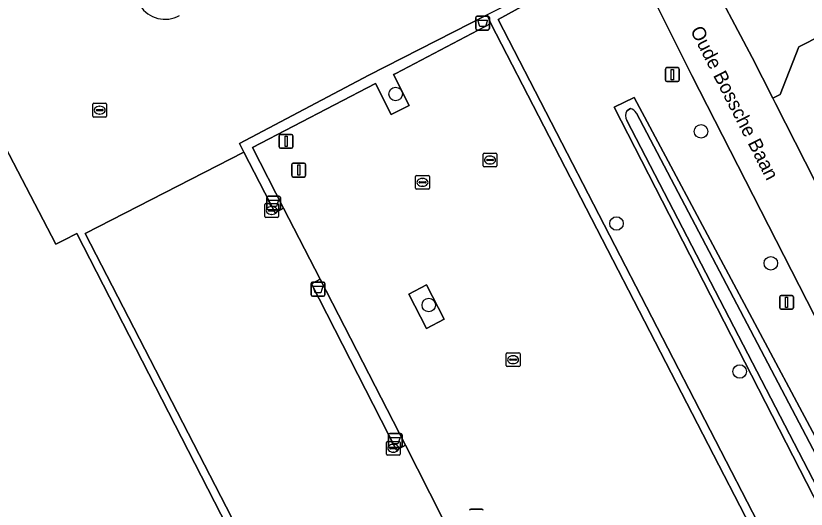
# Model space of a CAD drawing. Extents: x 158835 to 160077, y 386387 to 387778.
# Drawn here: x 159336 to 159393.2, y 387330.6 to 387366.3 of the extents above; entities that cross this region are included whole.
import ezdxf

# ---------------------------------------------------------------- set-up
doc = ezdxf.new("R2010")
doc.units = 0
for name, color, linetype in [('IMGEO_Afvalbak', 7, 'Continuous'), ('IMGEO_Berm_groen', 7, 'Continuous'), ('IMGEO_Boom', 7, 'Continuous'), ('IMGEO_Brandkraan', 7, 'Continuous'), ('IMGEO_Fietspad_gesloten', 7, 'Continuous'), ('IMGEO_Groenvoorziening', 7, 'Continuous'), ('IMGEO_Haag', 7, 'Continuous'), ('IMGEO_Kolk', 7, 'Continuous'), ('IMGEO_Lichtmast', 7, 'Continuous'), ('IMGEO_Muur', 7, 'Continuous'), ('IMGEO_Oever', 7, 'Continuous'), ('IMGEO_Openbare_ruimte_label', 7, 'Continuous'), ('IMGEO_Pand', 7, 'Continuous'), ('IMGEO_Parkeervlak_gesloten', 7, 'Continuous'), ('IMGEO_Parkeervlak_open', 7, 'Continuous'), ('IMGEO_Rijbaan_lokaal_open', 7, 'Continuous'), ('IMGEO_Voetpad_open', 7, 'Continuous'), ('IMGEO_Waterloop', 7, 'Continuous')]:
    doc.layers.add(name, color=color, linetype=linetype)

msp = doc.modelspace()

# ---------------------------------------------------------------- linework, layer by layer
at = {"layer": 'IMGEO_Afvalbak'}
for p, q in [((159369.427, 387366.252), (159370.217, 387366.252)), ((159370.217, 387366.252), (159369.427, 387366.252)), ((159369.327, 387365.352), (159369.327, 387366.152)), ((159369.327, 387366.152), (159369.327, 387365.352)), ((159370.317, 387366.152), (159370.317, 387365.352)), ((159370.317, 387365.352), (159370.317, 387366.152)), ((159370.217, 387365.252), (159369.427, 387365.252)), ((159369.427, 387365.252), (159370.217, 387365.252)), ((159354.199, 387352.341), (159354.199, 387353.141)), ((159354.199, 387353.141), (159354.199, 387352.341)), ((159354.299, 387353.241), (159355.089, 387353.241)), ((159355.089, 387353.241), (159354.299, 387353.241)), ((159355.189, 387353.141), (159355.189, 387352.341)), ((159355.189, 387352.341), (159355.189, 387353.141)), ((159355.089, 387352.241), (159354.299, 387352.241)), ((159354.299, 387352.241), (159355.089, 387352.241)), ((159357.419, 387346.116), (159357.419, 387346.916)), ((159357.419, 387346.916), (159357.419, 387346.116)), ((159357.519, 387347.016), (159358.309, 387347.016)), ((159358.309, 387347.016), (159357.519, 387347.016)), ((159358.409, 387346.916), (159358.409, 387346.116)), ((159358.409, 387346.116), (159358.409, 387346.916)), ((159358.309, 387346.016), (159357.519, 387346.016)), ((159357.519, 387346.016), (159358.309, 387346.016)), ((159363.004, 387335.179), (159363.004, 387335.979)), ((159363.004, 387335.979), (159363.004, 387335.179)), ((159363.104, 387336.079), (159363.894, 387336.079)), ((159363.894, 387336.079), (159363.104, 387336.079)), ((159363.994, 387335.979), (159363.994, 387335.179)), ((159363.994, 387335.179), (159363.994, 387335.979)), ((159363.894, 387335.079), (159363.104, 387335.079)), ((159363.104, 387335.079), (159363.894, 387335.079))]:
    msp.add_line(p, q, dxfattribs=at)
for points in [[(159369.47, 387365.966), (159370.174, 387365.966), (159370.025, 387365.496), (159369.619, 387365.496), (159369.47, 387365.966)], [(159354.342, 387352.955), (159355.046, 387352.955), (159354.897, 387352.485), (159354.491, 387352.485), (159354.342, 387352.955)], [(159357.562, 387346.73), (159358.266, 387346.73), (159358.117, 387346.26), (159357.711, 387346.26), (159357.562, 387346.73)], [(159363.147, 387335.793), (159363.851, 387335.793), (159363.702, 387335.323), (159363.296, 387335.323), (159363.147, 387335.793)]]:
    msp.add_lwpolyline(points, dxfattribs=at)
for centre, start, end in [((159369.427, 387366.152), 90, 180), ((159369.427, 387366.152), 90, 180), ((159370.217, 387366.152), 0, 90), ((159370.217, 387366.152), 360, 90), ((159369.427, 387365.352), 180, 270), ((159369.427, 387365.352), 180, 270), ((159370.217, 387365.352), 270, 0), ((159370.217, 387365.352), 270, 0), ((159354.299, 387353.141), 90, 180), ((159354.299, 387353.141), 90, 180), ((159355.089, 387353.141), 0, 90), ((159355.089, 387353.141), 360, 90), ((159354.299, 387352.341), 180, 270), ((159354.299, 387352.341), 180, 270), ((159355.089, 387352.341), 270, 0), ((159355.089, 387352.341), 270, 0), ((159357.519, 387346.916), 90, 180), ((159357.519, 387346.916), 90, 180), ((159358.309, 387346.916), 0, 90), ((159358.309, 387346.916), 360, 90), ((159357.519, 387346.116), 180, 270), ((159357.519, 387346.116), 180, 270), ((159358.309, 387346.116), 270, 0), ((159358.309, 387346.116), 270, 0), ((159363.104, 387335.979), 90, 180), ((159363.104, 387335.979), 90, 180), ((159363.894, 387335.979), 0, 90), ((159363.894, 387335.979), 360, 90), ((159363.104, 387335.179), 180, 270), ((159363.104, 387335.179), 180, 270), ((159363.894, 387335.179), 270, 0), ((159363.894, 387335.179), 270, 0)]:
    msp.add_arc(centre, 0.1, start, end, dxfattribs=at)
at = {"layer": 'IMGEO_Berm_groen'}
for points in [[(159384.981, 387361.968), (159382.104, 387367.728), (159380.575, 387370.788), (159376.357, 387368.657), (159373.555, 387374.223), (159370.246, 387372.53), (159372.921, 387367.103), (159370.96, 387366.024), (159401.635, 387306.618), (159401.101, 387306.345), (159406.086, 387296.638), (159406.877, 387295.171), (159416.567, 387300.188)], [(159379.355, 387359.664), (159380.788, 387360.378), (159402.435, 387319.879), (159412.927, 387299.411), (159411.916, 387298.84), (159411.205, 387298.439), (159397.765, 387323.778)]]:
    msp.add_lwpolyline(points, close=True, dxfattribs=at)
at = {"layer": 'IMGEO_Boom'}
for centre in [(159363.53, 387360.625), (159385.639, 387357.922), (159379.514, 387351.265), (159390.691, 387348.386), (159365.929, 387345.364), (159388.437, 387340.564)]:
    msp.add_circle(centre, 0.489, dxfattribs=at)
at = {"layer": 'IMGEO_Brandkraan'}
for p, q in [((159341.688, 387359.957), (159342.54, 387359.957)), ((159341.613, 387359.031), (159341.613, 387359.883)), ((159341.872, 387359.451), (159341.872, 387359.463)), ((159342.31, 387359.414), (159341.912, 387359.414)), ((159341.915, 387359.5), (159342.313, 387359.5)), ((159342.101, 387359.737), (159342.126, 387359.737)), ((159342.356, 387359.463), (159342.356, 387359.451)), ((159342.614, 387359.883), (159342.614, 387359.031)), ((159342.54, 387358.957), (159341.688, 387358.957)), ((159342.124, 387359.177), (159342.099, 387359.177)), ((159369.863, 387355.428), (159369.863, 387356.28)), ((159369.938, 387356.354), (159370.79, 387356.354)), ((159370.351, 387356.134), (159370.376, 387356.134)), ((159370.864, 387356.28), (159370.864, 387355.428)), ((159370.79, 387355.354), (159369.938, 387355.354)), ((159370.122, 387355.848), (159370.122, 387355.86)), ((159370.56, 387355.811), (159370.162, 387355.811)), ((159370.165, 387355.897), (159370.563, 387355.897)), ((159370.374, 387355.574), (159370.349, 387355.574)), ((159370.606, 387355.86), (159370.606, 387355.848))]:
    msp.add_line(p, q, dxfattribs=at)
for points in [[(159341.688, 387359.957), (159342.54, 387359.957)], [(159341.613, 387359.031), (159341.613, 387359.883)], [(159342.614, 387359.883), (159342.614, 387359.031)], [(159342.54, 387358.957), (159341.688, 387358.957)], [(159369.863, 387355.428), (159369.863, 387356.28)], [(159369.938, 387356.354), (159370.79, 387356.354)], [(159370.864, 387356.28), (159370.864, 387355.428)], [(159370.79, 387355.354), (159369.938, 387355.354)]]:
    msp.add_lwpolyline(points, dxfattribs=at)
for centre, radius, start, end in [((159341.69, 387359.881), 0.0765, 91.552, 178.448), ((159341.69, 387359.881), 0.0765, 91.552, 178.448), ((159342.538, 387359.881), 0.0765, 1.552, 88.448), ((159342.538, 387359.881), 0.0765, 1.552, 88.448), ((159341.912, 387359.46), 0.0403, 85.8775, 175.7526), ((159341.909, 387359.45), 0.0366, 178.938, 274.7102), ((159342.313, 387359.457), 0.043, 264.8664, 352.4533), ((159342.317, 387359.462), 0.0386, 1.7309, 96.639), ((159341.69, 387359.033), 0.0765, 181.552, 268.448), ((159341.69, 387359.033), 0.0765, 181.552, 268.448), ((159342.538, 387359.033), 0.0765, 271.552, 358.448), ((159342.538, 387359.033), 0.0765, 271.552, 358.448), ((159369.94, 387356.278), 0.0765, 91.552, 178.448), ((159369.94, 387356.278), 0.0765, 91.552, 178.448), ((159370.788, 387356.278), 0.0765, 1.552, 88.448), ((159370.788, 387356.278), 0.0765, 1.552, 88.448), ((159369.94, 387355.43), 0.0765, 181.552, 268.448), ((159369.94, 387355.43), 0.0765, 181.552, 268.448), ((159370.162, 387355.857), 0.0403, 85.8775, 175.7526), ((159370.159, 387355.847), 0.0366, 178.938, 274.7102), ((159370.563, 387355.854), 0.043, 264.8664, 352.4533), ((159370.567, 387355.859), 0.0386, 1.7309, 96.639), ((159370.788, 387355.43), 0.0765, 271.552, 358.448), ((159370.788, 387355.43), 0.0765, 271.552, 358.448)]:
    msp.add_arc(centre, radius, start, end, dxfattribs=at)
for centre, major_axis, ratio, start_param, end_param in [((159342.1, 387359.457), (-0.387, 0.002), 0.722429, 4.712389, 7.853982), ((159342.125, 387359.457), (-0.39, 0.002), 0.717154, 1.570796, 4.712389), ((159370.35, 387355.854), (-0.387, 0.002), 0.722429, 4.712389, 7.853982), ((159370.375, 387355.854), (-0.39, 0.002), 0.717154, 1.570796, 4.712389)]:
    msp.add_ellipse(centre, major_axis=major_axis, ratio=ratio, start_param=start_param, end_param=end_param, dxfattribs=at)
at = {"layer": 'IMGEO_Fietspad_gesloten'}
for points in [[(159428.282, 387286.772), (159391.016, 387359.944), (159390.825, 387360.319), (159389.328, 387363.259), (159385.972, 387369.596), (159385.949, 387369.64), (159385.799, 387369.924), (159360.931, 387418.842), (159329.737, 387479.621)], [(159324.915, 387479.303), (159336.573, 387456.427), (159347.448, 387435.342), (159348.881, 387432.496), (159353.107, 387424.11), (159366.234, 387398.455), (159375.439, 387380.729), (159377.517, 387376.707), (159379.032, 387373.775), (159380.575, 387370.788), (159382.104, 387367.728), (159384.981, 387361.968), (159416.567, 387300.188)]]:
    msp.add_lwpolyline(points, dxfattribs=at)
at = {"layer": 'IMGEO_Groenvoorziening'}
for points in [[(159370.96, 387366.024), (159372.921, 387367.103), (159370.246, 387372.53), (159373.555, 387374.223), (159373.371, 387374.588), (159369.618, 387372.67), (159372.305, 387367.463), (159370.154, 387366.361), (159370.434, 387365.735), (159401.101, 387306.345), (159401.635, 387306.618)], [(159362.08, 387361.375), (159363.216, 387359.141), (159364.505, 387359.796), (159363.371, 387362.029), (159363.537, 387362.116), (159370.434, 387365.735), (159370.154, 387366.361), (159361.599, 387361.981), (159352.22, 387357.048), (159352.548, 387356.414), (159354.813, 387352.042), (159355.419, 387352.371), (159353.166, 387356.751)], [(159364.245, 387335.233), (159358.061, 387347.235), (159357.454, 387346.905), (159363.594, 387334.87)], [(159365.765, 387346.82), (159364.485, 387346.161), (159365.765, 387343.679), (159367.044, 387344.338)]]:
    msp.add_lwpolyline(points, close=True, dxfattribs=at)
msp.add_lwpolyline([(159396.761, 387364.389), (159396.036, 387365.733), (159392.706, 387364.04), (159391.358, 387360.59), (159390.825, 387360.319), (159391.016, 387359.944), (159428.282, 387286.772), (159449.038, 387246.263)], dxfattribs=at)
at = {"layer": 'IMGEO_Haag'}
for points in [[(159373.555, 387374.223), (159373.371, 387374.588), (159369.618, 387372.67), (159372.305, 387367.463), (159370.154, 387366.361), (159370.434, 387365.735), (159401.101, 387306.345), (159401.635, 387306.618), (159370.96, 387366.024), (159372.921, 387367.103), (159370.246, 387372.53)], [(159364.245, 387335.233), (159358.061, 387347.235), (159357.454, 387346.905), (159363.594, 387334.87)]]:
    msp.add_lwpolyline(points, close=True, dxfattribs=at)
at = {"layer": 'IMGEO_Kolk'}
for p, q in [((159364.973, 387353.811), (159364.973, 387354.663)), ((159365.048, 387354.737), (159365.9, 387354.737)), ((159365.232, 387354.231), (159365.232, 387354.243)), ((159365.275, 387354.28), (159365.673, 387354.28)), ((159365.461, 387354.517), (159365.486, 387354.517)), ((159365.716, 387354.243), (159365.716, 387354.231)), ((159365.974, 387354.663), (159365.974, 387353.811)), ((159365.9, 387353.737), (159365.048, 387353.737)), ((159365.67, 387354.194), (159365.272, 387354.194)), ((159365.484, 387353.957), (159365.459, 387353.957)), ((159354.062, 387351.777), (159354.062, 387352.629)), ((159354.137, 387352.703), (159354.989, 387352.703)), ((159355.063, 387352.629), (159355.063, 387351.777)), ((159354.321, 387352.197), (159354.321, 387352.209)), ((159354.759, 387352.16), (159354.361, 387352.16)), ((159354.364, 387352.246), (159354.762, 387352.246)), ((159354.573, 387351.923), (159354.548, 387351.923)), ((159354.55, 387352.483), (159354.575, 387352.483)), ((159354.805, 387352.209), (159354.805, 387352.197)), ((159354.989, 387351.703), (159354.137, 387351.703)), ((159371.532, 387340.989), (159371.532, 387341.841)), ((159371.607, 387341.915), (159372.459, 387341.915)), ((159372.02, 387341.695), (159372.045, 387341.695)), ((159372.533, 387341.841), (159372.533, 387340.989)), ((159371.791, 387341.409), (159371.791, 387341.421)), ((159372.229, 387341.372), (159371.831, 387341.372)), ((159371.834, 387341.458), (159372.232, 387341.458)), ((159372.043, 387341.135), (159372.018, 387341.135)), ((159372.275, 387341.421), (159372.275, 387341.409)), ((159372.459, 387340.915), (159371.607, 387340.915)), ((159362.862, 387334.585), (159362.862, 387335.437)), ((159362.937, 387335.511), (159363.789, 387335.511)), ((159363.863, 387335.437), (159363.863, 387334.585)), ((159363.121, 387335.005), (159363.121, 387335.017)), ((159363.559, 387334.968), (159363.161, 387334.968)), ((159363.164, 387335.054), (159363.562, 387335.054)), ((159363.35, 387335.291), (159363.375, 387335.291)), ((159363.605, 387335.017), (159363.605, 387335.005)), ((159363.789, 387334.511), (159362.937, 387334.511)), ((159363.373, 387334.731), (159363.348, 387334.731))]:
    msp.add_line(p, q, dxfattribs=at)
for points in [[(159364.973, 387353.811), (159364.973, 387354.663)], [(159365.048, 387354.737), (159365.9, 387354.737)], [(159365.974, 387354.663), (159365.974, 387353.811)], [(159365.9, 387353.737), (159365.048, 387353.737)], [(159354.062, 387351.777), (159354.062, 387352.629)], [(159354.137, 387352.703), (159354.989, 387352.703)], [(159355.063, 387352.629), (159355.063, 387351.777)], [(159354.989, 387351.703), (159354.137, 387351.703)], [(159371.532, 387340.989), (159371.532, 387341.841)], [(159371.607, 387341.915), (159372.459, 387341.915)], [(159372.533, 387341.841), (159372.533, 387340.989)], [(159372.459, 387340.915), (159371.607, 387340.915)], [(159362.862, 387334.585), (159362.862, 387335.437)], [(159362.937, 387335.511), (159363.789, 387335.511)], [(159363.863, 387335.437), (159363.863, 387334.585)], [(159363.789, 387334.511), (159362.937, 387334.511)]]:
    msp.add_lwpolyline(points, dxfattribs=at)
for centre, radius, start, end in [((159365.05, 387354.661), 0.0765, 91.552, 178.448), ((159365.05, 387354.661), 0.0765, 91.552, 178.448), ((159365.272, 387354.24), 0.0403, 85.8775, 175.7526), ((159365.269, 387354.23), 0.0366, 178.938, 274.7102), ((159365.673, 387354.237), 0.043, 264.8664, 352.4533), ((159365.677, 387354.242), 0.0386, 1.7309, 96.639), ((159365.898, 387354.661), 0.0765, 1.552, 88.448), ((159365.898, 387354.661), 0.0765, 1.552, 88.448), ((159365.05, 387353.813), 0.0765, 181.552, 268.448), ((159365.05, 387353.813), 0.0765, 181.552, 268.448), ((159365.898, 387353.813), 0.0765, 271.552, 358.448), ((159365.898, 387353.813), 0.0765, 271.552, 358.448), ((159354.139, 387352.627), 0.0765, 91.552, 178.448), ((159354.139, 387352.627), 0.0765, 91.552, 178.448), ((159354.987, 387352.627), 0.0765, 1.552, 88.448), ((159354.987, 387352.627), 0.0765, 1.552, 88.448), ((159354.361, 387352.206), 0.0403, 85.8775, 175.7526), ((159354.358, 387352.196), 0.0366, 178.938, 274.7102), ((159354.762, 387352.203), 0.043, 264.8664, 352.4533), ((159354.766, 387352.208), 0.0386, 1.7309, 96.639), ((159354.139, 387351.779), 0.0765, 181.552, 268.448), ((159354.139, 387351.779), 0.0765, 181.552, 268.448), ((159354.987, 387351.779), 0.0765, 271.552, 358.448), ((159354.987, 387351.779), 0.0765, 271.552, 358.448), ((159371.609, 387341.839), 0.0765, 91.552, 178.448), ((159371.609, 387341.839), 0.0765, 91.552, 178.448), ((159372.457, 387341.839), 0.0765, 1.552, 88.448), ((159372.457, 387341.839), 0.0765, 1.552, 88.448), ((159371.831, 387341.418), 0.0403, 85.8775, 175.7526), ((159371.828, 387341.408), 0.0366, 178.938, 274.7102), ((159372.232, 387341.415), 0.043, 264.8664, 352.4533), ((159372.236, 387341.42), 0.0386, 1.7309, 96.639), ((159371.609, 387340.991), 0.0765, 181.552, 268.448), ((159371.609, 387340.991), 0.0765, 181.552, 268.448), ((159372.457, 387340.991), 0.0765, 271.552, 358.448), ((159372.457, 387340.991), 0.0765, 271.552, 358.448), ((159362.939, 387335.435), 0.0765, 91.552, 178.448), ((159362.939, 387335.435), 0.0765, 91.552, 178.448), ((159363.787, 387335.435), 0.0765, 1.552, 88.448), ((159363.787, 387335.435), 0.0765, 1.552, 88.448), ((159363.161, 387335.014), 0.0403, 85.8775, 175.7526), ((159363.158, 387335.004), 0.0366, 178.938, 274.7102), ((159363.562, 387335.011), 0.043, 264.8664, 352.4533), ((159363.566, 387335.016), 0.0386, 1.7309, 96.639), ((159362.939, 387334.587), 0.0765, 181.552, 268.448), ((159362.939, 387334.587), 0.0765, 181.552, 268.448), ((159363.787, 387334.587), 0.0765, 271.552, 358.448), ((159363.787, 387334.587), 0.0765, 271.552, 358.448)]:
    msp.add_arc(centre, radius, start, end, dxfattribs=at)
for centre, major_axis, ratio, start_param, end_param in [((159365.46, 387354.237), (-0.387, 0.002), 0.722429, 4.712389, 7.853982), ((159365.485, 387354.237), (-0.39, 0.002), 0.717154, 1.570796, 4.712389), ((159354.549, 387352.203), (-0.387, 0.002), 0.722429, 4.712389, 7.853982), ((159354.574, 387352.203), (-0.39, 0.002), 0.717154, 1.570796, 4.712389), ((159372.019, 387341.415), (-0.387, 0.002), 0.722429, 4.712389, 7.853982), ((159372.044, 387341.415), (-0.39, 0.002), 0.717154, 1.570796, 4.712389), ((159363.349, 387335.011), (-0.387, 0.002), 0.722429, 4.712389, 7.853982), ((159363.374, 387335.011), (-0.39, 0.002), 0.717154, 1.570796, 4.712389)]:
    msp.add_ellipse(centre, major_axis=major_axis, ratio=ratio, start_param=start_param, end_param=end_param, dxfattribs=at)
at = {"layer": 'IMGEO_Lichtmast'}
for p, q in [((159383.062, 387361.633), (159383.062, 387362.433)), ((159383.062, 387362.433), (159383.062, 387361.633)), ((159383.162, 387362.533), (159383.952, 387362.533)), ((159383.952, 387362.533), (159383.162, 387362.533)), ((159384.052, 387362.433), (159384.052, 387361.633)), ((159384.052, 387361.633), (159384.052, 387362.433)), ((159383.952, 387361.533), (159383.162, 387361.533)), ((159383.162, 387361.533), (159383.952, 387361.533)), ((159355.207, 387357.706), (159355.997, 387357.706)), ((159355.997, 387357.706), (159355.207, 387357.706)), ((159355.107, 387356.806), (159355.107, 387357.606)), ((159355.107, 387357.606), (159355.107, 387356.806)), ((159356.097, 387357.606), (159356.097, 387356.806)), ((159356.097, 387356.806), (159356.097, 387357.606)), ((159355.997, 387356.706), (159355.207, 387356.706)), ((159355.207, 387356.706), (159355.997, 387356.706)), ((159356.025, 387354.725), (159356.025, 387355.525)), ((159356.025, 387355.525), (159356.025, 387354.725)), ((159356.125, 387355.625), (159356.915, 387355.625)), ((159356.915, 387355.625), (159356.125, 387355.625)), ((159357.015, 387355.525), (159357.015, 387354.725)), ((159357.015, 387354.725), (159357.015, 387355.525)), ((159356.915, 387354.625), (159356.125, 387354.625)), ((159356.125, 387354.625), (159356.915, 387354.625)), ((159391.331, 387345.164), (159391.331, 387345.964)), ((159391.331, 387345.964), (159391.331, 387345.164)), ((159391.431, 387346.064), (159392.221, 387346.064)), ((159392.221, 387346.064), (159391.431, 387346.064)), ((159392.321, 387345.964), (159392.321, 387345.164)), ((159392.321, 387345.164), (159392.321, 387345.964)), ((159392.221, 387345.064), (159391.431, 387345.064)), ((159391.431, 387345.064), (159392.221, 387345.064)), ((159368.974, 387330.609), (159369.764, 387330.609)), ((159369.764, 387330.609), (159368.974, 387330.609))]:
    msp.add_line(p, q, dxfattribs=at)
for points in [[(159383.482, 387362.408), (159383.632, 387362.408), (159383.632, 387361.658), (159383.482, 387361.658), (159383.482, 387362.408)], [(159355.527, 387357.581), (159355.677, 387357.581), (159355.677, 387356.831), (159355.527, 387356.831), (159355.527, 387357.581)], [(159356.445, 387355.5), (159356.595, 387355.5), (159356.595, 387354.75), (159356.445, 387354.75), (159356.445, 387355.5)], [(159391.751, 387345.939), (159391.901, 387345.939), (159391.901, 387345.189), (159391.751, 387345.189), (159391.751, 387345.939)]]:
    msp.add_lwpolyline(points, dxfattribs=at)
for centre, start, end in [((159383.162, 387362.433), 90, 180), ((159383.162, 387362.433), 90, 180), ((159383.952, 387362.433), 0, 90), ((159383.952, 387362.433), 360, 90), ((159383.162, 387361.633), 180, 270), ((159383.162, 387361.633), 180, 270), ((159383.952, 387361.633), 270, 0), ((159383.952, 387361.633), 270, 0), ((159355.207, 387357.606), 90, 180), ((159355.207, 387357.606), 90, 180), ((159355.997, 387357.606), 0, 90), ((159355.997, 387357.606), 360, 90), ((159355.207, 387356.806), 180, 270), ((159355.207, 387356.806), 180, 270), ((159355.997, 387356.806), 270, 0), ((159355.997, 387356.806), 270, 0), ((159356.125, 387355.525), 90, 180), ((159356.125, 387355.525), 90, 180), ((159356.915, 387355.525), 0, 90), ((159356.915, 387355.525), 360, 90), ((159356.125, 387354.725), 180, 270), ((159356.125, 387354.725), 180, 270), ((159356.915, 387354.725), 270, 0), ((159356.915, 387354.725), 270, 0), ((159391.431, 387345.964), 90, 180), ((159391.431, 387345.964), 90, 180), ((159392.221, 387345.964), 0, 90), ((159392.221, 387345.964), 360, 90), ((159391.431, 387345.164), 180, 270), ((159391.431, 387345.164), 180, 270), ((159392.221, 387345.164), 270, 0), ((159392.221, 387345.164), 270, 0), ((159368.974, 387330.509), 90, 180), ((159368.974, 387330.509), 90, 180), ((159369.764, 387330.509), 0, 90), ((159369.764, 387330.509), 360, 90)]:
    msp.add_arc(centre, 0.1, start, end, dxfattribs=at)
at = {"layer": 'IMGEO_Muur'}
msp.add_arc((159346.841, 387368.148), 2.122, 211.8226, 299.7748, dxfattribs=at)
at = {"layer": 'IMGEO_Oever'}
msp.add_lwpolyline([(159380.788, 387360.378), (159379.355, 387359.664), (159397.765, 387323.778), (159411.205, 387298.439), (159411.916, 387298.84), (159412.927, 387299.411), (159402.435, 387319.879)], close=True, dxfattribs=at)
for points in [[(159380.254, 387359.42), (159380.52, 387359.578)], [(159380.965, 387359.252), (159412.251, 387299.727)], [(159411.228, 387299.095), (159380.254, 387358.719)]]:
    msp.add_lwpolyline(points, dxfattribs=at)
for centre, radius, start, end in [((159380.925, 387359.069), 0.757, 152.4235, 207.5765), ((159380.363, 387358.898), 0.698, 30.5057, 77.0424)]:
    msp.add_arc(centre, radius, start, end, dxfattribs=at)
at = {"layer": 'IMGEO_Pand'}
msp.add_lwpolyline([(159302.358, 387383.765), (159263.675, 387363.957), (159299.492, 387294.214), (159319.456, 387304.467), (159321.099, 387305.311), (159325.1, 387307.366), (159326.764, 387308.22), (159335.534, 387312.724), (159337.176, 387313.567), (159338.623, 387314.311), (159338.958, 387313.604), (159345.004, 387316.709), (159351.675, 387320.135), (159355.154, 387321.921), (159340.458, 387350.536), (159339.525, 387350.057), (159338.947, 387349.76), (159333.11, 387360.926), (159333.694, 387361.212), (159335.141, 387361.922), (159326.913, 387377.989)], dxfattribs=at)
at = {"layer": 'IMGEO_Parkeervlak_gesloten'}
msp.add_lwpolyline([(159366.875, 387330.065), (159364.245, 387335.233), (159363.594, 387334.87), (159357.454, 387346.905), (159358.061, 387347.235), (159355.419, 387352.371), (159354.813, 387352.042), (159352.548, 387356.414), (159341.065, 387350.534), (159355.979, 387321.659)], dxfattribs=at)
at = {"layer": 'IMGEO_Parkeervlak_open'}
for points in [[(159370.434, 387365.735), (159363.537, 387362.116), (159363.371, 387362.029), (159364.505, 387359.796), (159363.216, 387359.141), (159362.08, 387361.375), (159353.166, 387356.751), (159355.419, 387352.371), (159358.061, 387347.235), (159364.245, 387335.233), (159366.875, 387330.065), (159373.04, 387318.066), (159375.662, 387312.917), (159381.84, 387300.941), (159383.538, 387297.308), (159383.352, 387297.226), (159384.62, 387294.74), (159385.148, 387295.015), (159383.899, 387297.444), (159401.101, 387306.345)], [(159365.765, 387343.679), (159364.485, 387346.161), (159365.765, 387346.82), (159367.044, 387344.338)]]:
    msp.add_lwpolyline(points, close=True, dxfattribs=at)
at = {"layer": 'IMGEO_Rijbaan_lokaal_open'}
msp.add_lwpolyline([(159401.709, 387368.702), (159401.841, 387368.769), (159400.955, 387370.529), (159400.747, 387370.423), (159400.533, 387370.815), (159400.585, 387370.967), (159400.704, 387371.028), (159398.267, 387375.874), (159398.243, 387375.923), (159395.673, 387374.62), (159392.47, 387372.996), (159391.429, 387372.468), (159391.483, 387372.373), (159385.972, 387369.596), (159389.328, 387363.259), (159390.825, 387360.319), (159391.358, 387360.59), (159392.706, 387364.04), (159396.036, 387365.733), (159396.761, 387364.389)], dxfattribs=at)
at = {"layer": 'IMGEO_Voetpad_open'}
msp.add_lwpolyline([(159326.913, 387377.989), (159335.141, 387361.922), (159333.694, 387361.212), (159333.11, 387360.926), (159338.947, 387349.76), (159339.525, 387350.057), (159340.458, 387350.536), (159355.154, 387321.921), (159351.675, 387320.135), (159351.972, 387319.534), (159355.979, 387321.659), (159341.065, 387350.534), (159352.548, 387356.414), (159352.22, 387357.048), (159361.599, 387361.981), (159370.154, 387366.361)], dxfattribs=at)
msp.add_arc((159346.841, 387368.148), 2.122, 211.8226, 299.7748, dxfattribs=at)
at = {"layer": 'IMGEO_Waterloop'}
for points in [[(159380.52, 387359.578), (159380.254, 387359.42)], [(159412.251, 387299.727), (159380.965, 387359.252)], [(159380.254, 387358.719), (159411.228, 387299.095)]]:
    msp.add_lwpolyline(points, dxfattribs=at)
for centre, radius, start, end in [((159380.925, 387359.069), 0.757, 152.4235, 207.5765), ((159380.363, 387358.898), 0.698, 30.5057, 77.0424)]:
    msp.add_arc(centre, radius, start, end, dxfattribs=at)

# ---------------------------------------------------------------- texts
at = {"layer": 'IMGEO_Openbare_ruimte_label'}
msp.add_text('Oude Bossche Baan', height=1, rotation=297.0517, dxfattribs=at).set_placement((159384.833, 387365.226))

doc.saveas('drawing.dxf')
